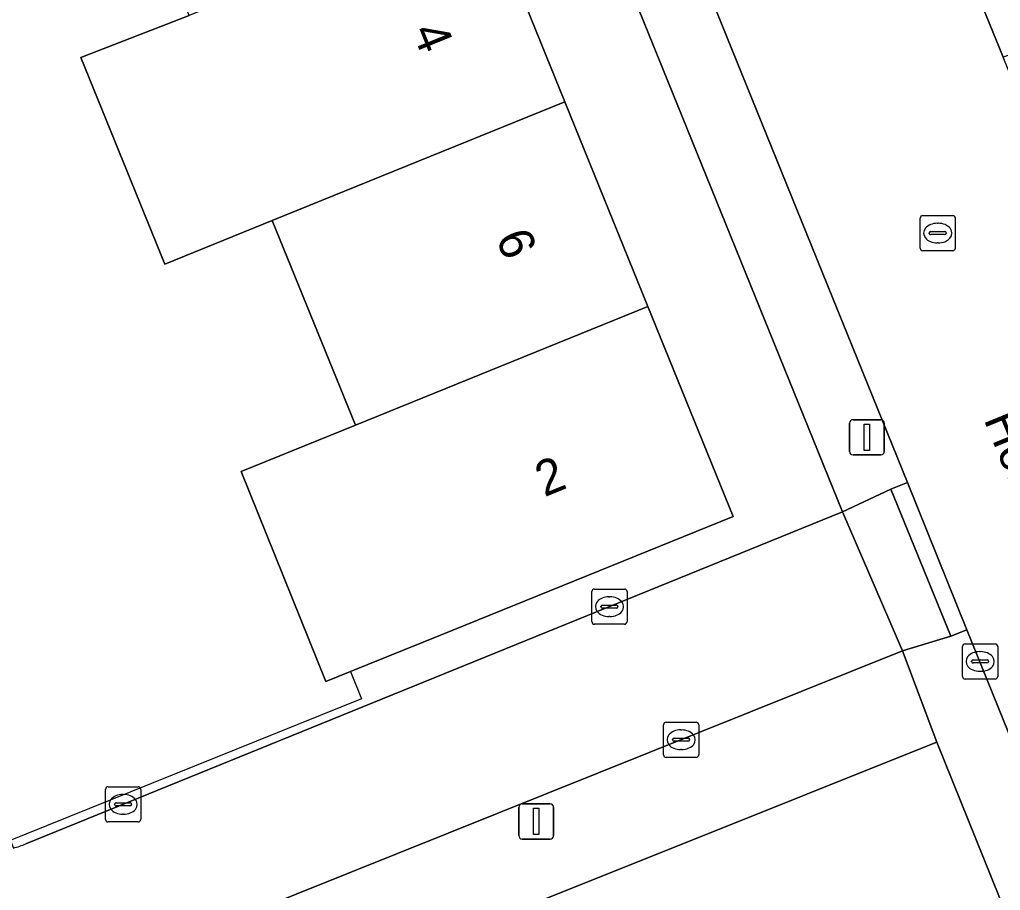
# Model space of a CAD drawing. Extents: x 162989 to 165008, y 383432 to 384338.
# Drawn here: x 163858.02 to 163885.89, y 383883.35 to 383908.09 of the extents above; entities that cross this region are included whole.
import ezdxf

# ---------------------------------------------------------------- set-up
doc = ezdxf.new("R2010")
doc.units = 0
for name, color, linetype in [('IMGEO_Erf', 7, 'Continuous'), ('IMGEO_Kolk', 7, 'Continuous'), ('IMGEO_Lichtmast', 7, 'Continuous'), ('IMGEO_Muur', 7, 'Continuous'), ('IMGEO_Openbare_ruimte_label', 7, 'Continuous'), ('IMGEO_Pand', 7, 'Continuous'), ('IMGEO_Pand_nummerreeks', 7, 'Continuous'), ('IMGEO_Rijbaan_lokaal_open', 7, 'Continuous'), ('IMGEO_Rioolput', 7, 'Continuous'), ('IMGEO_Voetpad_open', 7, 'Continuous')]:
    doc.layers.add(name, color=color, linetype=linetype)

msp = doc.modelspace()

# ---------------------------------------------------------------- linework, layer by layer
at = {"layer": 'IMGEO_Erf'}
for points in [[(163858.195, 383884.672), (163881.409, 383894.107), (163871.479, 383918.594), (163868.735, 383917.547), (163871.155, 383911.579), (163873.515, 383905.76), (163875.875, 383899.94), (163878.294, 383893.975), (163869.98, 383890.603), (163867.424, 383889.567), (163866.724, 383889.283), (163864.311, 383895.25)], [(163864.311, 383895.25), (163867.561, 383896.568), (163865.2, 383902.389), (163862.142, 383901.149), (163859.762, 383907.015), (163862.841, 383908.207), (163860.42, 383914.175), (163851.928, 383910.731), (163854.323, 383904.748), (163853.5, 383904.415), (163855.431, 383899.59), (163852.296, 383898.336), (163850.267, 383897.524), (163851.138, 383895.422), (163853.172, 383896.236), (163855.083, 383891.462), (163856.996, 383886.68), (163857.842, 383884.553)], [(163889.191, 383874.91), (163884.087, 383887.565), (163883.488, 383887.325), (163880.391, 383886.087), (163858.114, 383877.174), (163833.538, 383885.634), (163827.443, 383900.756)]]:
    msp.add_lwpolyline(points, dxfattribs=at)
msp.add_arc((163857.046, 383887.498), 3.051, 285.1293, 292.1297, dxfattribs=at)
at = {"layer": 'IMGEO_Kolk'}
for p, q in [((163874.281, 383890.987), (163874.281, 383891.839)), ((163874.356, 383891.913), (163875.208, 383891.913)), ((163875.282, 383891.839), (163875.282, 383890.987)), ((163874.769, 383891.693), (163874.794, 383891.693)), ((163874.54, 383891.407), (163874.54, 383891.419)), ((163874.978, 383891.37), (163874.58, 383891.37)), ((163874.583, 383891.456), (163874.981, 383891.456)), ((163875.024, 383891.419), (163875.024, 383891.407)), ((163874.792, 383891.133), (163874.767, 383891.133)), ((163875.208, 383890.913), (163874.356, 383890.913)), ((163884.816, 383889.429), (163884.816, 383890.281)), ((163884.891, 383890.355), (163885.743, 383890.355)), ((163885.817, 383890.281), (163885.817, 383889.429)), ((163885.118, 383889.898), (163885.516, 383889.898)), ((163885.304, 383890.135), (163885.329, 383890.135)), ((163885.075, 383889.849), (163885.075, 383889.861)), ((163885.513, 383889.812), (163885.115, 383889.812)), ((163885.559, 383889.861), (163885.559, 383889.849)), ((163885.743, 383889.355), (163884.891, 383889.355)), ((163885.327, 383889.575), (163885.302, 383889.575)), ((163876.318, 383887.205), (163876.318, 383888.057)), ((163876.393, 383888.131), (163877.245, 383888.131)), ((163877.319, 383888.057), (163877.319, 383887.205)), ((163876.62, 383887.674), (163877.018, 383887.674)), ((163876.806, 383887.911), (163876.831, 383887.911)), ((163876.577, 383887.625), (163876.577, 383887.637)), ((163877.015, 383887.588), (163876.617, 383887.588)), ((163877.061, 383887.637), (163877.061, 383887.625)), ((163877.245, 383887.131), (163876.393, 383887.131)), ((163876.829, 383887.351), (163876.804, 383887.351)), ((163860.534, 383886.295), (163861.386, 383886.295)), ((163860.459, 383885.369), (163860.459, 383886.221)), ((163860.947, 383886.075), (163860.972, 383886.075)), ((163861.46, 383886.221), (163861.46, 383885.369)), ((163860.718, 383885.789), (163860.718, 383885.801)), ((163861.156, 383885.752), (163860.758, 383885.752)), ((163860.761, 383885.838), (163861.159, 383885.838)), ((163861.202, 383885.801), (163861.202, 383885.789)), ((163860.97, 383885.515), (163860.945, 383885.515)), ((163861.386, 383885.295), (163860.534, 383885.295))]:
    msp.add_line(p, q, dxfattribs=at)
for points in [[(163874.281, 383890.987), (163874.281, 383891.839)], [(163874.356, 383891.913), (163875.208, 383891.913)], [(163875.282, 383891.839), (163875.282, 383890.987)], [(163875.208, 383890.913), (163874.356, 383890.913)], [(163884.816, 383889.429), (163884.816, 383890.281)], [(163884.891, 383890.355), (163885.743, 383890.355)], [(163885.817, 383890.281), (163885.817, 383889.429)], [(163885.743, 383889.355), (163884.891, 383889.355)], [(163876.318, 383887.205), (163876.318, 383888.057)], [(163876.393, 383888.131), (163877.245, 383888.131)], [(163877.319, 383888.057), (163877.319, 383887.205)], [(163877.245, 383887.131), (163876.393, 383887.131)], [(163860.534, 383886.295), (163861.386, 383886.295)], [(163860.459, 383885.369), (163860.459, 383886.221)], [(163861.46, 383886.221), (163861.46, 383885.369)], [(163861.386, 383885.295), (163860.534, 383885.295)]]:
    msp.add_lwpolyline(points, dxfattribs=at)
for centre, radius, start, end in [((163874.358, 383891.837), 0.0765, 91.552, 178.448), ((163874.358, 383891.837), 0.0765, 91.552, 178.448), ((163875.206, 383891.837), 0.0765, 1.552, 88.448), ((163875.206, 383891.837), 0.0765, 1.552, 88.448), ((163874.58, 383891.416), 0.0403, 85.8775, 175.7526), ((163874.577, 383891.406), 0.0366, 178.938, 274.7102), ((163874.981, 383891.413), 0.043, 264.8664, 352.4533), ((163874.985, 383891.418), 0.0386, 1.7309, 96.639), ((163874.358, 383890.989), 0.0765, 181.552, 268.448), ((163874.358, 383890.989), 0.0765, 181.552, 268.448), ((163875.206, 383890.989), 0.0765, 271.552, 358.448), ((163875.206, 383890.989), 0.0765, 271.552, 358.448), ((163884.893, 383890.279), 0.0765, 91.552, 178.448), ((163884.893, 383890.279), 0.0765, 91.552, 178.448), ((163885.741, 383890.279), 0.0765, 1.552, 88.448), ((163885.741, 383890.279), 0.0765, 1.552, 88.448), ((163885.115, 383889.858), 0.0403, 85.8775, 175.7526), ((163885.52, 383889.86), 0.0386, 1.7309, 96.639), ((163885.112, 383889.848), 0.0366, 178.938, 274.7102), ((163885.516, 383889.855), 0.043, 264.8664, 352.4533), ((163884.893, 383889.431), 0.0765, 181.552, 268.448), ((163884.893, 383889.431), 0.0765, 181.552, 268.448), ((163885.741, 383889.431), 0.0765, 271.552, 358.448), ((163885.741, 383889.431), 0.0765, 271.552, 358.448), ((163876.395, 383888.055), 0.0765, 91.552, 178.448), ((163876.395, 383888.055), 0.0765, 91.552, 178.448), ((163877.243, 383888.055), 0.0765, 1.552, 88.448), ((163877.243, 383888.055), 0.0765, 1.552, 88.448), ((163876.617, 383887.634), 0.0403, 85.8775, 175.7526), ((163877.022, 383887.636), 0.0386, 1.7309, 96.639), ((163876.614, 383887.624), 0.0366, 178.938, 274.7102), ((163877.018, 383887.631), 0.043, 264.8664, 352.4533), ((163876.395, 383887.207), 0.0765, 181.552, 268.448), ((163876.395, 383887.207), 0.0765, 181.552, 268.448), ((163877.243, 383887.207), 0.0765, 271.552, 358.448), ((163877.243, 383887.207), 0.0765, 271.552, 358.448), ((163860.536, 383886.219), 0.0765, 91.552, 178.448), ((163860.536, 383886.219), 0.0765, 91.552, 178.448), ((163861.384, 383886.219), 0.0765, 1.552, 88.448), ((163861.384, 383886.219), 0.0765, 1.552, 88.448), ((163860.758, 383885.798), 0.0403, 85.8775, 175.7526), ((163860.755, 383885.788), 0.0366, 178.938, 274.7102), ((163861.159, 383885.795), 0.043, 264.8664, 352.4533), ((163861.163, 383885.8), 0.0386, 1.7309, 96.639), ((163860.536, 383885.371), 0.0765, 181.552, 268.448), ((163860.536, 383885.371), 0.0765, 181.552, 268.448), ((163861.384, 383885.371), 0.0765, 271.552, 358.448), ((163861.384, 383885.371), 0.0765, 271.552, 358.448)]:
    msp.add_arc(centre, radius, start, end, dxfattribs=at)
for centre, major_axis, ratio, start_param, end_param in [((163874.768, 383891.413), (-0.387, 0.002), 0.722429, 4.712389, 7.853982), ((163874.793, 383891.413), (-0.39, 0.002), 0.717154, 1.570796, 4.712389), ((163885.303, 383889.855), (-0.387, 0.002), 0.722429, 4.712389, 7.853982), ((163885.328, 383889.855), (-0.39, 0.002), 0.717154, 1.570796, 4.712389), ((163876.805, 383887.631), (-0.387, 0.002), 0.722429, 4.712389, 7.853982), ((163876.83, 383887.631), (-0.39, 0.002), 0.717154, 1.570796, 4.712389), ((163860.946, 383885.795), (-0.387, 0.002), 0.722429, 4.712389, 7.853982), ((163860.971, 383885.795), (-0.39, 0.002), 0.717154, 1.570796, 4.712389)]:
    msp.add_ellipse(centre, major_axis=major_axis, ratio=ratio, start_param=start_param, end_param=end_param, dxfattribs=at)
at = {"layer": 'IMGEO_Lichtmast'}
for p, q in [((163881.604, 383895.826), (163881.604, 383896.626)), ((163881.604, 383896.626), (163881.604, 383895.826)), ((163881.704, 383896.726), (163882.494, 383896.726)), ((163882.494, 383896.726), (163881.704, 383896.726)), ((163882.594, 383896.626), (163882.594, 383895.826)), ((163882.594, 383895.826), (163882.594, 383896.626)), ((163882.494, 383895.726), (163881.704, 383895.726)), ((163881.704, 383895.726), (163882.494, 383895.726)), ((163872.205, 383884.909), (163872.205, 383885.709)), ((163872.205, 383885.709), (163872.205, 383884.909)), ((163872.305, 383885.809), (163873.095, 383885.809)), ((163873.095, 383885.809), (163872.305, 383885.809)), ((163873.195, 383885.709), (163873.195, 383884.909)), ((163873.195, 383884.909), (163873.195, 383885.709)), ((163873.095, 383884.809), (163872.305, 383884.809)), ((163872.305, 383884.809), (163873.095, 383884.809))]:
    msp.add_line(p, q, dxfattribs=at)
for points in [[(163882.024, 383896.601), (163882.174, 383896.601), (163882.174, 383895.851), (163882.024, 383895.851), (163882.024, 383896.601)], [(163872.625, 383885.684), (163872.775, 383885.684), (163872.775, 383884.934), (163872.625, 383884.934), (163872.625, 383885.684)]]:
    msp.add_lwpolyline(points, dxfattribs=at)
for centre, start, end in [((163881.704, 383896.626), 90, 180), ((163881.704, 383896.626), 90, 180), ((163882.494, 383896.626), 0, 90), ((163882.494, 383896.626), 360, 90), ((163881.704, 383895.826), 180, 270), ((163881.704, 383895.826), 180, 270), ((163882.494, 383895.826), 270, 0), ((163882.494, 383895.826), 270, 0), ((163872.305, 383885.709), 90, 180), ((163872.305, 383885.709), 90, 180), ((163873.095, 383885.709), 0, 90), ((163873.095, 383885.709), 360, 90), ((163872.305, 383884.909), 180, 270), ((163872.305, 383884.909), 180, 270), ((163873.095, 383884.909), 270, 0), ((163873.095, 383884.909), 270, 0)]:
    msp.add_arc(centre, 0.1, start, end, dxfattribs=at)
at = {"layer": 'IMGEO_Muur'}
msp.add_lwpolyline([(163867.424, 383889.567), (163867.737, 383888.796), (163857.607, 383884.708), (163856.884, 383886.635)], dxfattribs=at)
at = {"layer": 'IMGEO_Pand'}
for points in [[(163865.2, 383902.389), (163873.515, 383905.76), (163871.155, 383911.579), (163862.841, 383908.207), (163859.762, 383907.015), (163862.142, 383901.149)], [(163865.2, 383902.389), (163867.561, 383896.568), (163875.875, 383899.94), (163873.515, 383905.76)], [(163867.561, 383896.568), (163864.311, 383895.25), (163866.724, 383889.283), (163867.424, 383889.567), (163869.98, 383890.603), (163878.294, 383893.975), (163875.875, 383899.94)]]:
    msp.add_lwpolyline(points, close=True, dxfattribs=at)
at = {"layer": 'IMGEO_Rijbaan_lokaal_open'}
msp.add_lwpolyline([(163889.385, 383898.605), (163888.615, 383900.508), (163885.975, 383907.029), (163884.885, 383909.709), (163884.739, 383910.081), (163884.425, 383910.857), (163878.213, 383926.2), (163867.535, 383952.578), (163860.765, 383949.747), (163871.275, 383924.498), (163872.984, 383920.278), (163883.249, 383894.937), (163884.941, 383890.759), (163894.41, 383867.382), (163896.256, 383862.959), (163897.716, 383859.461), (163899.447, 383855.004), (163905.943, 383857.474)], close=True, dxfattribs=at)
msp.add_lwpolyline([(163858.683, 383880.354), (163883.109, 383890.16), (163881.409, 383894.107), (163858.195, 383884.672)], dxfattribs=at)
msp.add_arc((163857.046, 383887.498), 3.051, 285.1293, 292.1297, dxfattribs=at)
at = {"layer": 'IMGEO_Rioolput'}
for p, q in [((163883.611, 383901.601), (163883.611, 383902.453)), ((163883.686, 383902.527), (163884.538, 383902.527)), ((163884.612, 383902.453), (163884.612, 383901.601)), ((163884.099, 383902.307), (163884.124, 383902.307)), ((163883.87, 383902.021), (163883.87, 383902.033)), ((163884.308, 383901.984), (163883.91, 383901.984)), ((163883.913, 383902.07), (163884.311, 383902.07)), ((163884.354, 383902.033), (163884.354, 383902.021)), ((163884.122, 383901.747), (163884.097, 383901.747)), ((163884.538, 383901.527), (163883.686, 383901.527))]:
    msp.add_line(p, q, dxfattribs=at)
for points in [[(163883.611, 383901.601), (163883.611, 383902.453)], [(163883.686, 383902.527), (163884.538, 383902.527)], [(163884.612, 383902.453), (163884.612, 383901.601)], [(163884.538, 383901.527), (163883.686, 383901.527)]]:
    msp.add_lwpolyline(points, dxfattribs=at)
for centre, radius, start, end in [((163883.688, 383902.451), 0.0765, 91.552, 178.448), ((163883.688, 383902.451), 0.0765, 91.552, 178.448), ((163884.536, 383902.451), 0.0765, 1.552, 88.448), ((163884.536, 383902.451), 0.0765, 1.552, 88.448), ((163883.91, 383902.03), 0.0403, 85.8775, 175.7526), ((163883.907, 383902.02), 0.0366, 178.938, 274.7102), ((163884.311, 383902.027), 0.043, 264.8664, 352.4533), ((163884.315, 383902.032), 0.0386, 1.7309, 96.639), ((163883.688, 383901.603), 0.0765, 181.552, 268.448), ((163883.688, 383901.603), 0.0765, 181.552, 268.448), ((163884.536, 383901.603), 0.0765, 271.552, 358.448), ((163884.536, 383901.603), 0.0765, 271.552, 358.448)]:
    msp.add_arc(centre, radius, start, end, dxfattribs=at)
for centre, major_axis, ratio, start_param, end_param in [((163884.098, 383902.027), (-0.387, 0.002), 0.722429, 4.712389, 7.853982), ((163884.123, 383902.027), (-0.39, 0.002), 0.717154, 1.570796, 4.712389)]:
    msp.add_ellipse(centre, major_axis=major_axis, ratio=ratio, start_param=start_param, end_param=end_param, dxfattribs=at)
at = {"layer": 'IMGEO_Voetpad_open'}
for points in [[(163884.425, 383910.857), (163884.739, 383910.081), (163884.885, 383909.709), (163885.975, 383907.029), (163886.39, 383907.198), (163890.075, 383908.575), (163889.038, 383911.071), (163881.179, 383930.988)], [(163837.495, 383889.038), (163834.756, 383887.936), (163829.187, 383901.577), (163827.443, 383900.756), (163833.538, 383885.634), (163858.114, 383877.174), (163880.391, 383886.087)], [(163880.391, 383886.087), (163883.488, 383887.325), (163884.087, 383887.565), (163883.109, 383890.16), (163858.683, 383880.354)]]:
    msp.add_lwpolyline(points, dxfattribs=at)
for points in [[(163872.984, 383920.278), (163872.52, 383920.092), (163871.097, 383919.517), (163871.479, 383918.594), (163881.409, 383894.107), (163882.781, 383894.749), (163883.249, 383894.937)], [(163883.249, 383894.937), (163882.781, 383894.749), (163884.483, 383890.576), (163884.941, 383890.759)], [(163882.781, 383894.749), (163881.409, 383894.107), (163883.109, 383890.16), (163884.483, 383890.576)], [(163884.941, 383890.759), (163884.483, 383890.576), (163883.109, 383890.16), (163884.087, 383887.565), (163889.191, 383874.91), (163890.717, 383871.094), (163894.005, 383862.843), (163897.461, 383854.25), (163899.449, 383854.999), (163899.447, 383855.004), (163897.716, 383859.461), (163897.298, 383859.294), (163895.838, 383862.792), (163896.256, 383862.959), (163894.41, 383867.382)]]:
    msp.add_lwpolyline(points, close=True, dxfattribs=at)

# ---------------------------------------------------------------- texts
at = {"layer": 'IMGEO_Openbare_ruimte_label'}
msp.add_text('Hondiusstraat', height=1, rotation=292.3334, dxfattribs=at).set_placement((163885.411, 383896.739))
at = {"layer": 'IMGEO_Pand_nummerreeks'}
for s, rotation, p in [('4', 292.0737, (163869.162, 383907.766)), ('6', 292.0737, (163871.542, 383901.896)), ('2', 22.0765, (163872.933, 383894.52))]:
    msp.add_text(s, height=1, rotation=rotation, dxfattribs=at).set_placement(p)

doc.saveas('drawing.dxf')
